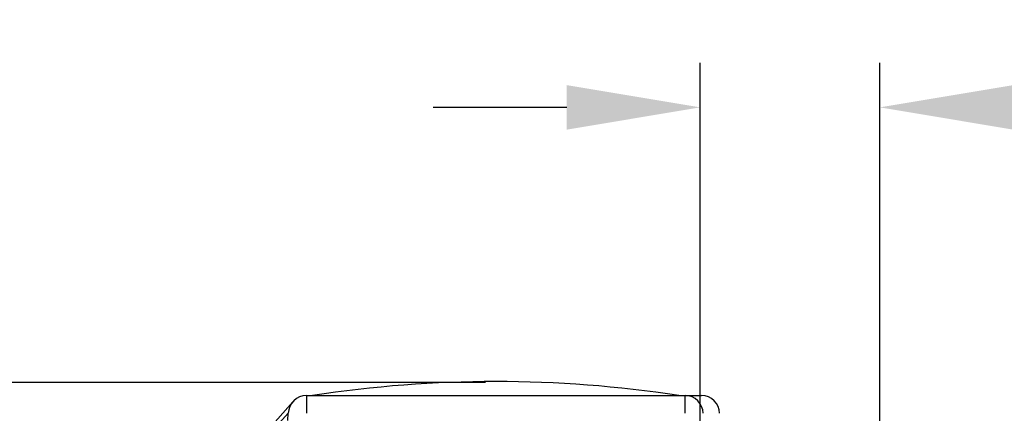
# Model space of a CAD drawing. Header units: inches. Extents: x 170 to 284, y 215 to 248.
# Tile 734 of 1056: x 230.911 to 231.602, y 225.586 to 225.862. Entities that reach past the tile are written whole.
import ezdxf

# ---------------------------------------------------------------- set-up
doc = ezdxf.new("R2010")
doc.units = ezdxf.units.IN
doc.header["$LTSCALE"] = 0.25
doc.header["$MEASUREMENT"] = 0
doc.layers.add('ANNOTATIONS', color=1, linetype='Continuous')
doc.layers.add('RH FRONT OF HOOD', color=7, linetype='Continuous')
doc.styles.add('ARIAL', font='arial.ttf', dxfattribs={"height": 0.09375})
doc.dimstyles.new('STANDARD$0', dxfattribs={"dimtxt": 0.09375, "dimasz": 0.09375, "dimexe": 0.03125, "dimexo": 0.046875, "dimgap": 0.09, "dimtad": 0, "dimtih": 1, "dimtoh": 1, "dimdec": 4, "dimzin": 0, "dimdsep": 46, "dimtxsty": 'ARIAL', "dimcen": 0.09, "dimadec": 0, "dimazin": 0, "dimtfac": 1, "dimtdec": 4, "dimtofl": 0, "dimtmove": 0, "dimatfit": 1, "dimfxl": 1, "dimtolj": 1, "dimtzin": 0, "dimarcsym": 0})

# ---------------------------------------------------------------- blocks, each defined once
blk = doc.blocks.new('*D136')
at = {"layer": 'ANNOTATIONS', "color": 0, "lineweight": -2, "transparency": 16777216}
for p, q in [((231.38854, 225.33341), (231.38854, 225.83172)), ((231.51476, 225.42744), (231.51476, 225.83172)), ((231.29479, 225.80047), (231.20104, 225.80047)), ((231.60851, 225.80047), (231.70226, 225.80047))]:
    blk.add_line(p, q, dxfattribs=at)
at = {"layer": 'ANNOTATIONS', "color": 0, "transparency": 16777216}
for points in [[(231.29479, 225.8161), (231.29479, 225.78485), (231.38854, 225.80047)], [(231.60851, 225.8161), (231.60851, 225.78485), (231.51476, 225.80047)]]:
    blk.add_solid(points, dxfattribs=at)
at = {"layer": 'defpoints', "color": 0, "transparency": 16777216}
for p in [(231.51476, 225.80047), (231.51476, 225.38056), (231.38854, 225.28654)]:
    blk.add_point(p, dxfattribs=at)
at = {"layer": 'ANNOTATIONS', "color": 0, "transparency": 16777216, "insert": (231.84639, 225.80047), "char_height": 0.09375, "attachment_point": 5, "style": 'ARIAL'}
blk.add_mtext('\\A1;6"', dxfattribs=at)

msp = doc.modelspace()

# ---------------------------------------------------------------- linework, layer by layer
at = {"layer": 'ANNOTATIONS'}
msp.add_line((231.23764, 225.6073), (230.65583, 225.6073), dxfattribs=at)
at = {"layer": 'RH FRONT OF HOOD'}
for p, q in [((231.11189, 225.59823), (231.11211, 225.59823)), ((231.11211, 225.59823), (231.37773, 225.59823)), ((231.11211, 225.59823), (231.11211, 225.5858)), ((231.37773, 225.59823), (231.37773, 225.5858)), ((231.37773, 225.59823), (231.37795, 225.59823)), ((231.37795, 225.59823), (231.38952, 225.59823)), ((231.10239, 225.59393), (231.08074, 225.56932)), ((231.08007, 225.56478), (231.09906, 225.58596)), ((231.09897, 225.58081), (231.09906, 225.58596)), ((231.09925, 225.58617), (231.09906, 225.58596))]:
    msp.add_line(p, q, dxfattribs=at)
for centre, radius, start, end in [((231.24492, 224.76484), 0.84325, 81.22817, 98.77183), ((231.11189, 225.58558), 0.01265, 90, 179), ((231.37795, 225.58558), 0.01265, 1, 90), ((231.38952, 225.58558), 0.01265, 1, 90)]:
    msp.add_arc(centre, radius, start, end, dxfattribs=at)

# ---------------------------------------------------------------- dimensions: what is measured, and where the dimension line sits
at = {"layer": 'ANNOTATIONS'}
dim = msp.add_linear_dim(base=(231.51476, 225.80047), p1=(231.38854, 225.28654), p2=(231.51476, 225.38056), text='6"', dimstyle='STANDARD$0', override={"dimarcsym": 1}, dxfattribs=at)
dim.commit()
dim.dimension.update_dxf_attribs({"geometry": '*D136', "text_midpoint": (231.84639, 225.80047), "dimtype": 160})

doc.saveas('drawing.dxf')
